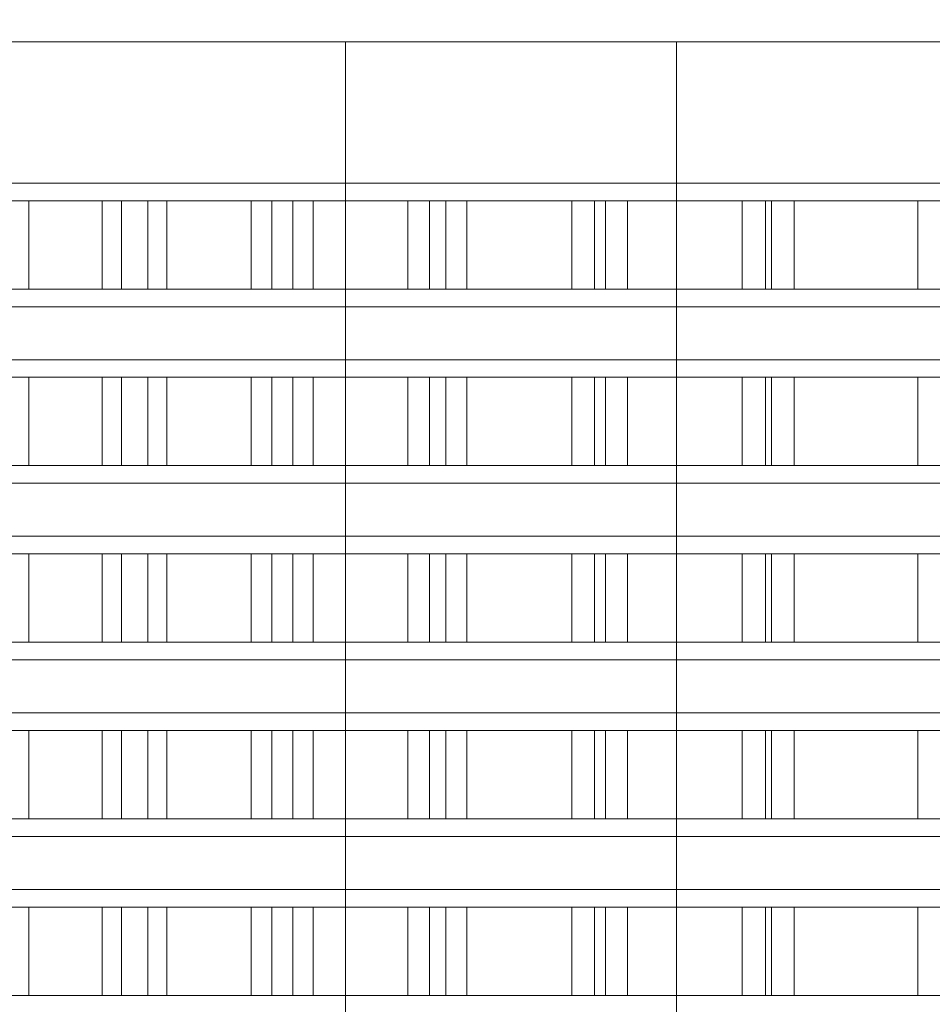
# Model space of a CAD drawing. Header units: millimetres. Extents: x -4738 to 65662, y -68080 to 6847.
# Tile 598 of 656: x 24241 to 24344, y -19619 to -19508. Entities that reach past the tile are written whole.
import ezdxf

# ---------------------------------------------------------------- set-up
doc = ezdxf.new("R2010")
doc.units = ezdxf.units.MM
doc.layers.add('COTAS_O', color=1, linetype='Continuous', lineweight=0)
doc.layers.add('superior_briquetadora', color=7, linetype='Continuous', lineweight=0)
doc.dimstyles.new('R19_100', dxfattribs={"dimtxt": 250, "dimasz": 150, "dimexe": 150, "dimexo": 80, "dimgap": 100, "dimtad": 1, "dimtih": 1, "dimtoh": 1, "dimdsep": 46, "dimcen": 0.09, "dimadec": 0, "dimazin": 0, "dimtfac": 1, "dimtdec": 4, "dimtofl": 0, "dimtmove": 0, "dimatfit": 3, "dimfxl": 1, "dimtolj": 1, "dimtzin": 0, "dimarcsym": 0})

# ---------------------------------------------------------------- blocks, each defined once
blk = doc.blocks.new('DIM_R30_40')
at = {"layer": 'COTAS_O'}
for p, q in [((23750.07, -19480), (23750.07, -20380)), ((25950.07, -19480), (25950.07, -20380)), ((23750.07, -20380), (23900.07, -20335)), ((25950.07, -20380), (25800.07, -20335)), ((23750.07, -20380), (25950.07, -20380)), ((23750.07, -20380), (23900.07, -20425)), ((25950.07, -20380), (25800.07, -20425))]:
    blk.add_line(p, q, dxfattribs=at)
blk.add_text('2200 O', height=250, dxfattribs=at).set_placement((24850.07, -20280))

msp = doc.modelspace()

# ---------------------------------------------------------------- linework, layer by layer
at = {"layer": 'superior_briquetadora'}
for p, q in [((24227.379, -19510), (24241.654, -19510)), ((24255.03, -19510), (24235.105, -19510)), ((24241.654, -19510), (24256.786, -19510)), ((24274.147, -19510), (24255.03, -19510)), ((24256.786, -19510), (24272.711, -19510)), ((24272.711, -19510), (24289.366, -19510)), ((24290.908, -19510), (24274.147, -19510)), ((24277.567, -19660), (24277.567, -19510)), ((24280.403, -19510), (24277.567, -19510)), ((24288.68, -19510), (24280.403, -19510)), ((24301.727, -19510), (24288.68, -19510)), ((24289.366, -19510), (24306.681, -19510)), ((24303.955, -19510), (24290.908, -19510)), ((24318.488, -19510), (24301.727, -19510)), ((24312.232, -19510), (24303.955, -19510)), ((24306.681, -19510), (24324.585, -19510)), ((24315.067, -19510), (24312.232, -19510)), ((24315.067, -19660), (24315.067, -19510)), ((24337.605, -19510), (24318.488, -19510)), ((24324.585, -19510), (24343.004, -19510)), ((24357.53, -19510), (24337.605, -19510)), ((24343.004, -19510), (24361.864, -19510)), ((24227.379, -19526), (24241.654, -19526)), ((24237.935, -19526), (24252.264, -19526)), ((24241.654, -19526), (24256.786, -19526)), ((24252.264, -19526), (24267.439, -19526)), ((24256.786, -19526), (24272.711, -19526)), ((24267.439, -19526), (24283.396, -19526)), ((24272.711, -19526), (24289.366, -19526)), ((24283.396, -19526), (24300.067, -19526)), ((24289.366, -19526), (24306.681, -19526)), ((24300.067, -19526), (24317.381, -19526)), ((24306.681, -19526), (24324.585, -19526)), ((24317.381, -19526), (24335.262, -19526)), ((24324.585, -19526), (24343.004, -19526)), ((24335.262, -19526), (24353.636, -19526)), ((24343.004, -19526), (24361.864, -19526)), ((24227.071, -19528), (24241.691, -19528)), ((24249.984, -19528), (24234.072, -19528)), ((24236.152, -19528), (24252.199, -19528)), ((24255.164, -19528), (24239.664, -19528)), ((24241.691, -19528), (24257.322, -19528)), ((24241.691, -19538), (24241.691, -19528)), ((24266.867, -19528), (24249.984, -19528)), ((24249.984, -19538), (24249.984, -19528)), ((24252.199, -19528), (24269.207, -19528)), ((24252.199, -19538), (24252.199, -19528)), ((24271.61, -19528), (24255.164, -19528)), ((24255.164, -19538), (24255.164, -19528)), ((24257.322, -19528), (24273.889, -19528)), ((24257.322, -19538), (24257.322, -19528)), ((24284.64, -19528), (24266.867, -19528)), ((24266.867, -19538), (24266.867, -19528)), ((24269.207, -19528), (24287.093, -19528)), ((24269.207, -19538), (24269.207, -19528)), ((24288.922, -19528), (24271.61, -19528)), ((24271.61, -19538), (24271.61, -19528)), ((24273.889, -19528), (24291.312, -19528)), ((24273.889, -19538), (24273.889, -19528)), ((24303.215, -19528), (24284.64, -19528)), ((24284.64, -19538), (24284.64, -19528)), ((24287.093, -19528), (24305.77, -19528)), ((24287.093, -19538), (24287.093, -19528)), ((24307.017, -19528), (24288.922, -19528)), ((24288.922, -19538), (24288.922, -19528)), ((24291.312, -19528), (24309.506, -19528)), ((24291.312, -19538), (24291.312, -19528)), ((24322.504, -19528), (24303.215, -19528)), ((24303.215, -19538), (24303.215, -19528)), ((24305.77, -19528), (24325.147, -19528)), ((24305.77, -19538), (24305.77, -19528)), ((24325.807, -19528), (24307.017, -19528)), ((24307.017, -19538), (24307.017, -19528)), ((24309.506, -19528), (24328.381, -19528)), ((24309.506, -19538), (24309.506, -19528)), ((24342.412, -19528), (24322.504, -19528)), ((24322.504, -19538), (24322.504, -19528)), ((24325.147, -19528), (24345.131, -19528)), ((24325.147, -19538), (24325.147, -19528)), ((24345.199, -19528), (24325.807, -19528)), ((24325.807, -19538), (24325.807, -19528)), ((24328.381, -19528), (24347.848, -19528)), ((24328.381, -19538), (24328.381, -19528)), ((24362.843, -19528), (24342.412, -19528)), ((24342.412, -19538), (24342.412, -19528)), ((24227.071, -19538), (24241.691, -19538)), ((24249.984, -19538), (24234.072, -19538)), ((24236.152, -19538), (24252.199, -19538)), ((24255.164, -19538), (24239.664, -19538)), ((24241.691, -19538), (24257.322, -19538)), ((24266.867, -19538), (24249.984, -19538)), ((24252.199, -19538), (24269.207, -19538)), ((24271.61, -19538), (24255.164, -19538)), ((24257.322, -19538), (24273.889, -19538)), ((24284.64, -19538), (24266.867, -19538)), ((24269.207, -19538), (24287.093, -19538)), ((24288.922, -19538), (24271.61, -19538)), ((24273.889, -19538), (24291.312, -19538)), ((24303.215, -19538), (24284.64, -19538)), ((24287.093, -19538), (24305.77, -19538)), ((24307.017, -19538), (24288.922, -19538)), ((24291.312, -19538), (24309.506, -19538)), ((24322.504, -19538), (24303.215, -19538)), ((24305.77, -19538), (24325.147, -19538)), ((24325.807, -19538), (24307.017, -19538)), ((24309.506, -19538), (24328.381, -19538)), ((24342.412, -19538), (24322.504, -19538)), ((24325.147, -19538), (24345.131, -19538)), ((24345.199, -19538), (24325.807, -19538)), ((24328.381, -19538), (24347.848, -19538)), ((24362.843, -19538), (24342.412, -19538)), ((24227.379, -19540), (24241.654, -19540)), ((24237.935, -19540), (24252.264, -19540)), ((24241.654, -19540), (24256.786, -19540)), ((24252.264, -19540), (24267.439, -19540)), ((24256.786, -19540), (24272.711, -19540)), ((24267.439, -19540), (24283.396, -19540)), ((24272.711, -19540), (24289.366, -19540)), ((24283.396, -19540), (24300.067, -19540)), ((24289.366, -19540), (24306.681, -19540)), ((24300.067, -19540), (24317.381, -19540)), ((24306.681, -19540), (24324.585, -19540)), ((24317.381, -19540), (24335.262, -19540)), ((24324.585, -19540), (24343.004, -19540)), ((24335.262, -19540), (24353.636, -19540)), ((24343.004, -19540), (24361.864, -19540)), ((24227.379, -19546), (24241.654, -19546)), ((24237.935, -19546), (24252.264, -19546)), ((24241.654, -19546), (24256.786, -19546)), ((24252.264, -19546), (24267.439, -19546)), ((24256.786, -19546), (24272.711, -19546)), ((24267.439, -19546), (24283.396, -19546)), ((24272.711, -19546), (24289.366, -19546)), ((24283.396, -19546), (24300.067, -19546)), ((24289.366, -19546), (24306.681, -19546)), ((24300.067, -19546), (24317.381, -19546)), ((24306.681, -19546), (24324.585, -19546)), ((24317.381, -19546), (24335.262, -19546)), ((24324.585, -19546), (24343.004, -19546)), ((24335.262, -19546), (24353.636, -19546)), ((24343.004, -19546), (24361.864, -19546)), ((24227.071, -19548), (24241.691, -19548)), ((24249.984, -19548), (24234.072, -19548)), ((24236.152, -19548), (24252.199, -19548)), ((24255.164, -19548), (24239.664, -19548)), ((24241.691, -19548), (24257.322, -19548)), ((24241.691, -19558), (24241.691, -19548)), ((24266.867, -19548), (24249.984, -19548)), ((24249.984, -19558), (24249.984, -19548)), ((24252.199, -19548), (24269.207, -19548)), ((24252.199, -19558), (24252.199, -19548)), ((24271.61, -19548), (24255.164, -19548)), ((24255.164, -19558), (24255.164, -19548)), ((24257.322, -19548), (24273.889, -19548)), ((24257.322, -19558), (24257.322, -19548)), ((24284.64, -19548), (24266.867, -19548)), ((24266.867, -19558), (24266.867, -19548)), ((24269.207, -19548), (24287.093, -19548)), ((24269.207, -19558), (24269.207, -19548)), ((24288.922, -19548), (24271.61, -19548)), ((24271.61, -19558), (24271.61, -19548)), ((24273.889, -19548), (24291.312, -19548)), ((24273.889, -19558), (24273.889, -19548)), ((24303.215, -19548), (24284.64, -19548)), ((24284.64, -19558), (24284.64, -19548)), ((24287.093, -19548), (24305.77, -19548)), ((24287.093, -19558), (24287.093, -19548)), ((24307.017, -19548), (24288.922, -19548)), ((24288.922, -19558), (24288.922, -19548)), ((24291.312, -19548), (24309.506, -19548)), ((24291.312, -19558), (24291.312, -19548)), ((24322.504, -19548), (24303.215, -19548)), ((24303.215, -19558), (24303.215, -19548)), ((24305.77, -19548), (24325.147, -19548)), ((24305.77, -19558), (24305.77, -19548)), ((24325.807, -19548), (24307.017, -19548)), ((24307.017, -19558), (24307.017, -19548)), ((24309.506, -19548), (24328.381, -19548)), ((24309.506, -19558), (24309.506, -19548)), ((24342.412, -19548), (24322.504, -19548)), ((24322.504, -19558), (24322.504, -19548)), ((24325.147, -19548), (24345.131, -19548)), ((24325.147, -19558), (24325.147, -19548)), ((24345.199, -19548), (24325.807, -19548)), ((24325.807, -19558), (24325.807, -19548)), ((24328.381, -19548), (24347.848, -19548)), ((24328.381, -19558), (24328.381, -19548)), ((24362.843, -19548), (24342.412, -19548)), ((24342.412, -19558), (24342.412, -19548)), ((24227.071, -19558), (24241.691, -19558)), ((24249.984, -19558), (24234.072, -19558)), ((24236.152, -19558), (24252.199, -19558)), ((24255.164, -19558), (24239.664, -19558)), ((24241.691, -19558), (24257.322, -19558)), ((24266.867, -19558), (24249.984, -19558)), ((24252.199, -19558), (24269.207, -19558)), ((24271.61, -19558), (24255.164, -19558)), ((24257.322, -19558), (24273.889, -19558)), ((24284.64, -19558), (24266.867, -19558)), ((24269.207, -19558), (24287.093, -19558)), ((24288.922, -19558), (24271.61, -19558)), ((24273.889, -19558), (24291.312, -19558)), ((24303.215, -19558), (24284.64, -19558)), ((24287.093, -19558), (24305.77, -19558)), ((24307.017, -19558), (24288.922, -19558)), ((24291.312, -19558), (24309.506, -19558)), ((24322.504, -19558), (24303.215, -19558)), ((24305.77, -19558), (24325.147, -19558)), ((24325.807, -19558), (24307.017, -19558)), ((24309.506, -19558), (24328.381, -19558)), ((24342.412, -19558), (24322.504, -19558)), ((24325.147, -19558), (24345.131, -19558)), ((24345.199, -19558), (24325.807, -19558)), ((24328.381, -19558), (24347.848, -19558)), ((24362.843, -19558), (24342.412, -19558)), ((24227.379, -19560), (24241.654, -19560)), ((24237.935, -19560), (24252.264, -19560)), ((24241.654, -19560), (24256.786, -19560)), ((24252.264, -19560), (24267.439, -19560)), ((24256.786, -19560), (24272.711, -19560)), ((24267.439, -19560), (24283.396, -19560)), ((24272.711, -19560), (24289.366, -19560)), ((24283.396, -19560), (24300.067, -19560)), ((24289.366, -19560), (24306.681, -19560)), ((24300.067, -19560), (24317.381, -19560)), ((24306.681, -19560), (24324.585, -19560)), ((24317.381, -19560), (24335.262, -19560)), ((24324.585, -19560), (24343.004, -19560)), ((24335.262, -19560), (24353.636, -19560)), ((24343.004, -19560), (24361.864, -19560)), ((24227.379, -19566), (24241.654, -19566)), ((24237.935, -19566), (24252.264, -19566)), ((24241.654, -19566), (24256.786, -19566)), ((24252.264, -19566), (24267.439, -19566)), ((24256.786, -19566), (24272.711, -19566)), ((24267.439, -19566), (24283.396, -19566)), ((24272.711, -19566), (24289.366, -19566)), ((24283.396, -19566), (24300.067, -19566)), ((24289.366, -19566), (24306.681, -19566)), ((24300.067, -19566), (24317.381, -19566)), ((24306.681, -19566), (24324.585, -19566)), ((24317.381, -19566), (24335.262, -19566)), ((24324.585, -19566), (24343.004, -19566)), ((24335.262, -19566), (24353.636, -19566)), ((24343.004, -19566), (24361.864, -19566)), ((24227.071, -19568), (24241.691, -19568)), ((24249.984, -19568), (24234.072, -19568)), ((24236.152, -19568), (24252.199, -19568)), ((24255.164, -19568), (24239.664, -19568)), ((24241.691, -19568), (24257.322, -19568)), ((24241.691, -19578), (24241.691, -19568)), ((24266.867, -19568), (24249.984, -19568)), ((24249.984, -19578), (24249.984, -19568)), ((24252.199, -19568), (24269.207, -19568)), ((24252.199, -19578), (24252.199, -19568)), ((24271.61, -19568), (24255.164, -19568)), ((24255.164, -19578), (24255.164, -19568)), ((24257.322, -19568), (24273.889, -19568)), ((24257.322, -19578), (24257.322, -19568)), ((24284.64, -19568), (24266.867, -19568)), ((24266.867, -19578), (24266.867, -19568)), ((24269.207, -19568), (24287.093, -19568)), ((24269.207, -19578), (24269.207, -19568)), ((24288.922, -19568), (24271.61, -19568)), ((24271.61, -19578), (24271.61, -19568)), ((24273.889, -19568), (24291.312, -19568)), ((24273.889, -19578), (24273.889, -19568)), ((24303.215, -19568), (24284.64, -19568)), ((24284.64, -19578), (24284.64, -19568)), ((24287.093, -19568), (24305.77, -19568)), ((24287.093, -19578), (24287.093, -19568)), ((24307.017, -19568), (24288.922, -19568)), ((24288.922, -19578), (24288.922, -19568)), ((24291.312, -19568), (24309.506, -19568)), ((24291.312, -19578), (24291.312, -19568)), ((24322.504, -19568), (24303.215, -19568)), ((24303.215, -19578), (24303.215, -19568)), ((24305.77, -19568), (24325.147, -19568)), ((24305.77, -19578), (24305.77, -19568)), ((24325.807, -19568), (24307.017, -19568)), ((24307.017, -19578), (24307.017, -19568)), ((24309.506, -19568), (24328.381, -19568)), ((24309.506, -19578), (24309.506, -19568)), ((24342.412, -19568), (24322.504, -19568)), ((24322.504, -19578), (24322.504, -19568)), ((24325.147, -19568), (24345.131, -19568)), ((24325.147, -19578), (24325.147, -19568)), ((24345.199, -19568), (24325.807, -19568)), ((24325.807, -19578), (24325.807, -19568)), ((24328.381, -19568), (24347.848, -19568)), ((24328.381, -19578), (24328.381, -19568)), ((24362.843, -19568), (24342.412, -19568)), ((24342.412, -19578), (24342.412, -19568)), ((24227.071, -19578), (24241.691, -19578)), ((24249.984, -19578), (24234.072, -19578)), ((24236.152, -19578), (24252.199, -19578)), ((24255.164, -19578), (24239.664, -19578)), ((24241.691, -19578), (24257.322, -19578)), ((24266.867, -19578), (24249.984, -19578)), ((24252.199, -19578), (24269.207, -19578)), ((24271.61, -19578), (24255.164, -19578)), ((24257.322, -19578), (24273.889, -19578)), ((24284.64, -19578), (24266.867, -19578)), ((24269.207, -19578), (24287.093, -19578)), ((24288.922, -19578), (24271.61, -19578)), ((24273.889, -19578), (24291.312, -19578)), ((24303.215, -19578), (24284.64, -19578)), ((24287.093, -19578), (24305.77, -19578)), ((24307.017, -19578), (24288.922, -19578)), ((24291.312, -19578), (24309.506, -19578)), ((24322.504, -19578), (24303.215, -19578)), ((24305.77, -19578), (24325.147, -19578)), ((24325.807, -19578), (24307.017, -19578)), ((24309.506, -19578), (24328.381, -19578)), ((24342.412, -19578), (24322.504, -19578)), ((24325.147, -19578), (24345.131, -19578)), ((24345.199, -19578), (24325.807, -19578)), ((24328.381, -19578), (24347.848, -19578)), ((24362.843, -19578), (24342.412, -19578)), ((24227.379, -19580), (24241.654, -19580)), ((24237.935, -19580), (24252.264, -19580)), ((24241.654, -19580), (24256.786, -19580)), ((24252.264, -19580), (24267.439, -19580)), ((24256.786, -19580), (24272.711, -19580)), ((24267.439, -19580), (24283.396, -19580)), ((24272.711, -19580), (24289.366, -19580)), ((24283.396, -19580), (24300.067, -19580)), ((24289.366, -19580), (24306.681, -19580)), ((24300.067, -19580), (24317.381, -19580)), ((24306.681, -19580), (24324.585, -19580)), ((24317.381, -19580), (24335.262, -19580)), ((24324.585, -19580), (24343.004, -19580)), ((24335.262, -19580), (24353.636, -19580)), ((24343.004, -19580), (24361.864, -19580)), ((24227.379, -19586), (24241.654, -19586)), ((24237.935, -19586), (24252.264, -19586)), ((24241.654, -19586), (24256.786, -19586)), ((24252.264, -19586), (24267.439, -19586)), ((24256.786, -19586), (24272.711, -19586)), ((24267.439, -19586), (24283.396, -19586)), ((24272.711, -19586), (24289.366, -19586)), ((24283.396, -19586), (24300.067, -19586)), ((24289.366, -19586), (24306.681, -19586)), ((24300.067, -19586), (24317.381, -19586)), ((24306.681, -19586), (24324.585, -19586)), ((24317.381, -19586), (24335.262, -19586)), ((24324.585, -19586), (24343.004, -19586)), ((24335.262, -19586), (24353.636, -19586)), ((24343.004, -19586), (24361.864, -19586)), ((24227.071, -19588), (24241.691, -19588)), ((24249.984, -19588), (24234.072, -19588)), ((24236.152, -19588), (24252.199, -19588)), ((24255.164, -19588), (24239.664, -19588)), ((24241.691, -19588), (24257.322, -19588)), ((24241.691, -19598), (24241.691, -19588)), ((24266.867, -19588), (24249.984, -19588)), ((24249.984, -19598), (24249.984, -19588)), ((24252.199, -19588), (24269.207, -19588)), ((24252.199, -19598), (24252.199, -19588)), ((24271.61, -19588), (24255.164, -19588)), ((24255.164, -19598), (24255.164, -19588)), ((24257.322, -19588), (24273.889, -19588)), ((24257.322, -19598), (24257.322, -19588)), ((24284.64, -19588), (24266.867, -19588)), ((24266.867, -19598), (24266.867, -19588)), ((24269.207, -19588), (24287.093, -19588)), ((24269.207, -19598), (24269.207, -19588)), ((24288.922, -19588), (24271.61, -19588)), ((24271.61, -19598), (24271.61, -19588)), ((24273.889, -19588), (24291.312, -19588)), ((24273.889, -19598), (24273.889, -19588)), ((24303.215, -19588), (24284.64, -19588)), ((24284.64, -19598), (24284.64, -19588)), ((24287.093, -19588), (24305.77, -19588)), ((24287.093, -19598), (24287.093, -19588)), ((24307.017, -19588), (24288.922, -19588)), ((24288.922, -19598), (24288.922, -19588)), ((24291.312, -19588), (24309.506, -19588)), ((24291.312, -19598), (24291.312, -19588)), ((24322.504, -19588), (24303.215, -19588)), ((24303.215, -19598), (24303.215, -19588)), ((24305.77, -19588), (24325.147, -19588)), ((24305.77, -19598), (24305.77, -19588)), ((24325.807, -19588), (24307.017, -19588)), ((24307.017, -19598), (24307.017, -19588)), ((24309.506, -19588), (24328.381, -19588)), ((24309.506, -19598), (24309.506, -19588)), ((24342.412, -19588), (24322.504, -19588)), ((24322.504, -19598), (24322.504, -19588)), ((24325.147, -19588), (24345.131, -19588)), ((24325.147, -19598), (24325.147, -19588)), ((24345.199, -19588), (24325.807, -19588)), ((24325.807, -19598), (24325.807, -19588)), ((24328.381, -19588), (24347.848, -19588)), ((24328.381, -19598), (24328.381, -19588)), ((24362.843, -19588), (24342.412, -19588)), ((24342.412, -19598), (24342.412, -19588)), ((24227.071, -19598), (24241.691, -19598)), ((24249.984, -19598), (24234.072, -19598)), ((24236.152, -19598), (24252.199, -19598)), ((24255.164, -19598), (24239.664, -19598)), ((24241.691, -19598), (24257.322, -19598)), ((24266.867, -19598), (24249.984, -19598)), ((24252.199, -19598), (24269.207, -19598)), ((24271.61, -19598), (24255.164, -19598)), ((24257.322, -19598), (24273.889, -19598)), ((24284.64, -19598), (24266.867, -19598)), ((24269.207, -19598), (24287.093, -19598)), ((24288.922, -19598), (24271.61, -19598)), ((24273.889, -19598), (24291.312, -19598)), ((24303.215, -19598), (24284.64, -19598)), ((24287.093, -19598), (24305.77, -19598)), ((24307.017, -19598), (24288.922, -19598)), ((24291.312, -19598), (24309.506, -19598)), ((24322.504, -19598), (24303.215, -19598)), ((24305.77, -19598), (24325.147, -19598)), ((24325.807, -19598), (24307.017, -19598)), ((24309.506, -19598), (24328.381, -19598)), ((24342.412, -19598), (24322.504, -19598)), ((24325.147, -19598), (24345.131, -19598)), ((24345.199, -19598), (24325.807, -19598)), ((24328.381, -19598), (24347.848, -19598)), ((24362.843, -19598), (24342.412, -19598)), ((24227.379, -19600), (24241.654, -19600)), ((24237.935, -19600), (24252.264, -19600)), ((24241.654, -19600), (24256.786, -19600)), ((24252.264, -19600), (24267.439, -19600)), ((24256.786, -19600), (24272.711, -19600)), ((24267.439, -19600), (24283.396, -19600)), ((24272.711, -19600), (24289.366, -19600)), ((24283.396, -19600), (24300.067, -19600)), ((24289.366, -19600), (24306.681, -19600)), ((24300.067, -19600), (24317.381, -19600)), ((24306.681, -19600), (24324.585, -19600)), ((24317.381, -19600), (24335.262, -19600)), ((24324.585, -19600), (24343.004, -19600)), ((24335.262, -19600), (24353.636, -19600)), ((24343.004, -19600), (24361.864, -19600)), ((24227.379, -19606), (24241.654, -19606)), ((24237.935, -19606), (24252.264, -19606)), ((24241.654, -19606), (24256.786, -19606)), ((24252.264, -19606), (24267.439, -19606)), ((24256.786, -19606), (24272.711, -19606)), ((24267.439, -19606), (24283.396, -19606)), ((24272.711, -19606), (24289.366, -19606)), ((24283.396, -19606), (24300.067, -19606)), ((24289.366, -19606), (24306.681, -19606)), ((24300.067, -19606), (24317.381, -19606)), ((24306.681, -19606), (24324.585, -19606)), ((24317.381, -19606), (24335.262, -19606)), ((24324.585, -19606), (24343.004, -19606)), ((24335.262, -19606), (24353.636, -19606)), ((24343.004, -19606), (24361.864, -19606)), ((24227.071, -19608), (24241.691, -19608)), ((24249.984, -19608), (24234.072, -19608)), ((24236.152, -19608), (24252.199, -19608)), ((24255.164, -19608), (24239.664, -19608)), ((24241.691, -19608), (24257.322, -19608)), ((24241.691, -19618), (24241.691, -19608)), ((24266.867, -19608), (24249.984, -19608)), ((24249.984, -19618), (24249.984, -19608)), ((24252.199, -19608), (24269.207, -19608)), ((24252.199, -19618), (24252.199, -19608)), ((24271.61, -19608), (24255.164, -19608)), ((24255.164, -19618), (24255.164, -19608)), ((24257.322, -19608), (24273.889, -19608)), ((24257.322, -19618), (24257.322, -19608)), ((24284.64, -19608), (24266.867, -19608)), ((24266.867, -19618), (24266.867, -19608)), ((24269.207, -19608), (24287.093, -19608)), ((24269.207, -19618), (24269.207, -19608)), ((24288.922, -19608), (24271.61, -19608)), ((24271.61, -19618), (24271.61, -19608)), ((24273.889, -19608), (24291.312, -19608)), ((24273.889, -19618), (24273.889, -19608)), ((24303.215, -19608), (24284.64, -19608)), ((24284.64, -19618), (24284.64, -19608)), ((24287.093, -19608), (24305.77, -19608)), ((24287.093, -19618), (24287.093, -19608)), ((24307.017, -19608), (24288.922, -19608)), ((24288.922, -19618), (24288.922, -19608)), ((24291.312, -19608), (24309.506, -19608)), ((24291.312, -19618), (24291.312, -19608)), ((24322.504, -19608), (24303.215, -19608)), ((24303.215, -19618), (24303.215, -19608)), ((24305.77, -19608), (24325.147, -19608)), ((24305.77, -19618), (24305.77, -19608)), ((24325.807, -19608), (24307.017, -19608)), ((24307.017, -19618), (24307.017, -19608)), ((24309.506, -19608), (24328.381, -19608)), ((24309.506, -19618), (24309.506, -19608)), ((24342.412, -19608), (24322.504, -19608)), ((24322.504, -19618), (24322.504, -19608)), ((24325.147, -19608), (24345.131, -19608)), ((24325.147, -19618), (24325.147, -19608)), ((24345.199, -19608), (24325.807, -19608)), ((24325.807, -19618), (24325.807, -19608)), ((24328.381, -19608), (24347.848, -19608)), ((24328.381, -19618), (24328.381, -19608)), ((24362.843, -19608), (24342.412, -19608)), ((24342.412, -19618), (24342.412, -19608)), ((24227.071, -19618), (24241.691, -19618)), ((24249.984, -19618), (24234.072, -19618)), ((24236.152, -19618), (24252.199, -19618)), ((24255.164, -19618), (24239.664, -19618)), ((24241.691, -19618), (24257.322, -19618)), ((24266.867, -19618), (24249.984, -19618)), ((24252.199, -19618), (24269.207, -19618)), ((24271.61, -19618), (24255.164, -19618)), ((24257.322, -19618), (24273.889, -19618)), ((24284.64, -19618), (24266.867, -19618)), ((24269.207, -19618), (24287.093, -19618)), ((24288.922, -19618), (24271.61, -19618)), ((24273.889, -19618), (24291.312, -19618)), ((24303.215, -19618), (24284.64, -19618)), ((24287.093, -19618), (24305.77, -19618)), ((24307.017, -19618), (24288.922, -19618)), ((24291.312, -19618), (24309.506, -19618)), ((24322.504, -19618), (24303.215, -19618)), ((24305.77, -19618), (24325.147, -19618)), ((24325.807, -19618), (24307.017, -19618)), ((24309.506, -19618), (24328.381, -19618)), ((24342.412, -19618), (24322.504, -19618)), ((24325.147, -19618), (24345.131, -19618)), ((24345.199, -19618), (24325.807, -19618)), ((24328.381, -19618), (24347.848, -19618)), ((24362.843, -19618), (24342.412, -19618))]:
    msp.add_line(p, q, dxfattribs=at)

# ---------------------------------------------------------------- dimensions: what is measured, and where the dimension line sits
at = {"layer": 'COTAS_O'}
dim = msp.add_aligned_dim(p1=(23750.067, -19480), p2=(25950.067, -19480), distance=-900, text='<> O', dimstyle='R19_100', dxfattribs=at)
dim.commit()
dim.dimension.update_dxf_attribs({"geometry": 'DIM_R30_40', "text_midpoint": (24850.067, -20380)})

doc.saveas('drawing.dxf')
